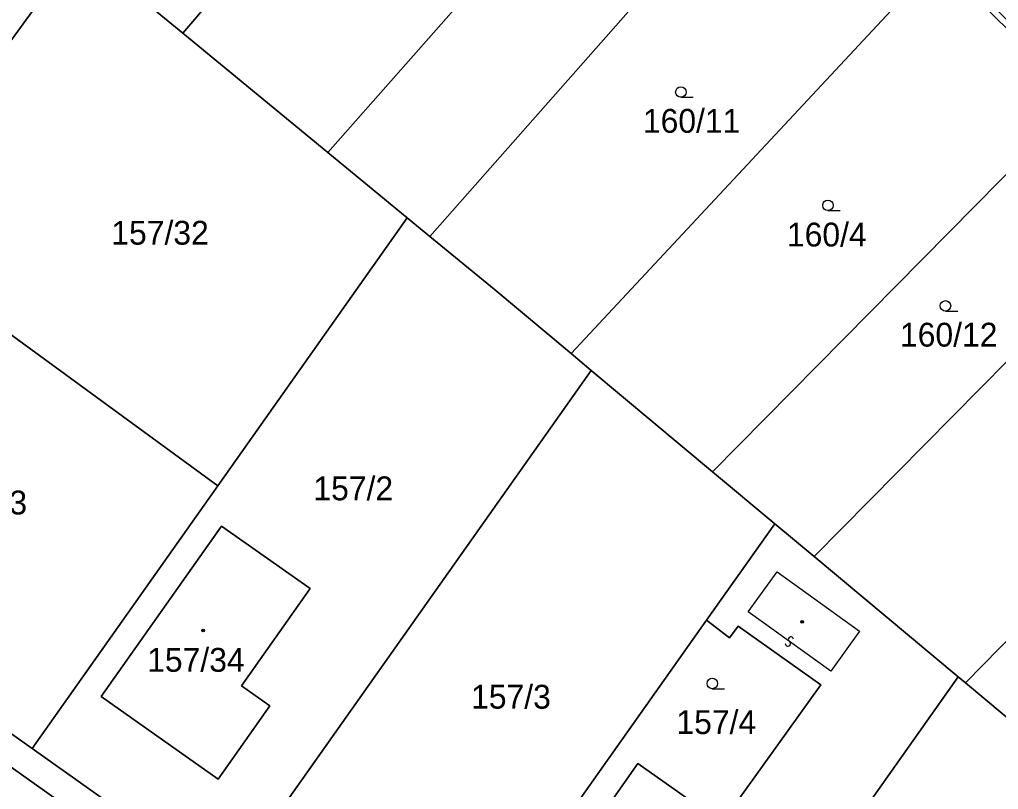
# Model space of a CAD drawing. Extents: x -598233 to -596890, y -1157848 to -1156431.
# Drawn here: x -597573.5 to -597503.6, y -1156750.1 to -1156695.2 of the extents above; entities that cross this region are included whole.
import ezdxf

# ---------------------------------------------------------------- set-up
doc = ezdxf.new("R2010")
doc.units = 0
for name, color, linetype in [('Level 1', 7, 'Continuous'), ('Level 13', 7, 'Continuous'), ('Level 3', 7, 'Continuous'), ('Level 4', 7, 'Continuous'), ('Level 5', 7, 'Continuous'), ('Level 60', 7, 'Continuous')]:
    doc.layers.add(name, color=color, linetype=linetype)

msp = doc.modelspace()

# ---------------------------------------------------------------- linework, layer by layer
at = {"layer": 'Level 1'}
for points in [[(-597536.11, -1156666.12), (-597561.82, -1156696.18)], [(-597551.47, -1156704.69), (-597525.44, -1156675.18)], [(-597518.38, -1156681.41), (-597544.19, -1156710.68)], [(-597581.43, -1156706.79), (-597569.25, -1156690.07)], [(-597561.82, -1156696.18), (-597569.25, -1156690.07)], [(-597534.12, -1156719.03), (-597507.98, -1156691)], [(-597507.98, -1156691), (-597497.83, -1156700.93)], [(-597561.82, -1156696.18), (-597551.47, -1156704.69)], [(-597497.83, -1156700.93), (-597524.04, -1156727.45)], [(-597551.47, -1156704.69), (-597545.81, -1156709.35)], [(-597491.13, -1156707.55), (-597516.78, -1156733.5)], [(-597559.31, -1156728.45), (-597545.81, -1156709.35)], [(-597545.81, -1156709.35), (-597544.19, -1156710.68)], [(-597544.19, -1156710.68), (-597539.61, -1156714.44), (-597534.12, -1156719.03)], [(-597580.71, -1156712.84), (-597559.31, -1156728.45)], [(-597534.12, -1156719.03), (-597532.68, -1156720.23)], [(-597558.7, -1156757.03), (-597532.68, -1156720.23)], [(-597532.68, -1156720.23), (-597524.04, -1156727.45)], [(-597505.99, -1156742.51), (-597485.23, -1156721.34)], [(-597524.04, -1156727.45), (-597519.59, -1156731.16)], [(-597572.57, -1156747.2), (-597559.31, -1156728.45)], [(-597524.46, -1156738.05), (-597519.59, -1156731.16)], [(-597519.59, -1156731.16), (-597516.78, -1156733.5)], [(-597594.45, -1156731.7), (-597572.57, -1156747.2)], [(-597567.65, -1156743.49), (-597559.05, -1156731.33), (-597552.74, -1156735.78), (-597557.64, -1156742.72), (-597555.6, -1156744.16), (-597559.29, -1156749.38), (-597567.65, -1156743.49)], [(-597599.77, -1156742.9), (-597600.57, -1156740.96), (-597600.8, -1156739.46), (-597600.56, -1156738.28), (-597599.95, -1156736.89), (-597596.72, -1156732.45), (-597565.86, -1156754.35), (-597571.07, -1156761.61), (-597571.96, -1156762.13), (-597573.18, -1156762.47)], [(-597516.78, -1156733.5), (-597506.5, -1156742.09)], [(-597544.83, -1156766.86), (-597524.46, -1156738.05)], [(-597531.26, -1156750.96), (-597529.36, -1156748.26), (-597523.37, -1156752.49), (-597516.31, -1156742.66), (-597522.2, -1156738.47), (-597522.83, -1156739.29), (-597524.46, -1156738.05)], [(-597530.97, -1156776.69), (-597506.5, -1156742.09)], [(-597506.5, -1156742.09), (-597505.99, -1156742.51)], [(-597505.99, -1156742.51), (-597495.39, -1156751.37)], [(-597572.57, -1156747.2), (-597558.7, -1156757.03)]]:
    msp.add_lwpolyline(points, dxfattribs=at)
at = {"layer": 'Level 13'}
for centre, start, end in [((-597518.442, -1156739.411), 1.51968, 234.10968), ((-597518.659, -1156739.709), 181.73413, 53.83213)]:
    msp.add_arc(centre, 0.184, start, end, dxfattribs=at)
at = {"layer": 'Level 3'}
msp.add_lwpolyline([(-597515.6, -1156741.68), (-597521.5, -1156737.45), (-597519.43, -1156734.59), (-597513.56, -1156738.83), (-597515.6, -1156741.68)], dxfattribs=at)
at = {"layer": 'Level 5'}
for p, q in [((-597526.29, -1156700.75), (-597525.415, -1156700.75)), ((-597515.8, -1156708.83), (-597514.925, -1156708.83)), ((-597507.42, -1156716), (-597506.545, -1156716)), ((-597524.05, -1156742.93), (-597523.175, -1156742.93))]:
    msp.add_line(p, q, dxfattribs=at)
for centre, radius in [((-597526.29, -1156700.375), 0.375), ((-597515.8, -1156708.455), 0.375), ((-597507.42, -1156715.625), 0.375), ((-597517.64, -1156738.16), 0.09), ((-597517.64, -1156738.16), 0.0521), ((-597560.37, -1156738.78), 0.09), ((-597560.37, -1156738.78), 0.0521), ((-597524.05, -1156742.555), 0.375)]:
    msp.add_circle(centre, radius, dxfattribs=at)
at = {"layer": 'Level 60'}
for points in [[(-597569.25, -1156690.07), (-597572.43, -1156687.46), (-597546.79, -1156657.12), (-597536.11, -1156666.12), (-597561.82, -1156696.18)], [(-597546.79, -1156657.12), (-597514.48, -1156683.99), (-597482.37, -1156715.49), (-597444.91, -1156752.24), (-597435.29, -1156763.7), (-597435.95, -1156764.37), (-597444.86, -1156754.03), (-597450.24, -1156748.22), (-597454.85, -1156743.48), (-597464.69, -1156733.73), (-597471.39, -1156727.1), (-597479.57, -1156719), (-597483.51, -1156723.02), (-597485.23, -1156721.34), (-597486.96, -1156719.64), (-597482.98, -1156715.62), (-597491.13, -1156707.55), (-597497.83, -1156700.93), (-597507.98, -1156691), (-597518.38, -1156681.41), (-597525.44, -1156675.18), (-597536.11, -1156666.12)], [(-597561.82, -1156696.18), (-597536.11, -1156666.12), (-597525.44, -1156675.18), (-597551.47, -1156704.69)], [(-597581.43, -1156706.79), (-597584.79, -1156704.34), (-597587.41, -1156707.95), (-597588.44, -1156707.21), (-597608.15, -1156692.81), (-597591.03, -1156672.17), (-597590.3, -1156672.77), (-597579.71, -1156681.47), (-597572.43, -1156687.46), (-597569.25, -1156690.07)], [(-597551.47, -1156704.69), (-597525.44, -1156675.18), (-597518.38, -1156681.41), (-597544.19, -1156710.68), (-597545.81, -1156709.35)], [(-597544.19, -1156710.68), (-597518.38, -1156681.41), (-597507.98, -1156691), (-597534.12, -1156719.03), (-597539.61, -1156714.44)], [(-597580.71, -1156712.84), (-597578.08, -1156709.23), (-597581.43, -1156706.79), (-597569.25, -1156690.07), (-597561.82, -1156696.18), (-597551.47, -1156704.69), (-597545.81, -1156709.35), (-597559.31, -1156728.45)], [(-597534.12, -1156719.03), (-597507.98, -1156691), (-597497.83, -1156700.93), (-597524.04, -1156727.45), (-597532.68, -1156720.23)], [(-597524.04, -1156727.45), (-597497.83, -1156700.93), (-597491.13, -1156707.55), (-597516.78, -1156733.5), (-597519.59, -1156731.16)], [(-597516.78, -1156733.5), (-597491.13, -1156707.55), (-597482.98, -1156715.62), (-597486.96, -1156719.64), (-597485.23, -1156721.34), (-597505.99, -1156742.51), (-597506.5, -1156742.09)], [(-597532.68, -1156720.23), (-597558.7, -1156757.03), (-597572.57, -1156747.2), (-597559.31, -1156728.45), (-597545.81, -1156709.35), (-597544.19, -1156710.68), (-597539.61, -1156714.44), (-597534.12, -1156719.03)], [(-597580.71, -1156712.84), (-597559.31, -1156728.45), (-597572.57, -1156747.2), (-597594.45, -1156731.7)], [(-597495.39, -1156751.37), (-597505.99, -1156742.51), (-597485.23, -1156721.34), (-597483.51, -1156723.02), (-597479.57, -1156719), (-597471.39, -1156727.1)], [(-597558.7, -1156757.03), (-597532.68, -1156720.23), (-597524.04, -1156727.45), (-597519.59, -1156731.16), (-597524.46, -1156738.05), (-597544.83, -1156766.86)], [(-597524.46, -1156738.05), (-597519.59, -1156731.16), (-597516.78, -1156733.5), (-597506.5, -1156742.09), (-597530.97, -1156776.69), (-597541.06, -1156769.53), (-597538.16, -1156765.41), (-597540.36, -1156763.88), (-597539.83, -1156763.09), (-597531.26, -1156750.96), (-597529.36, -1156748.26), (-597523.37, -1156752.49), (-597516.31, -1156742.66), (-597522.2, -1156738.47), (-597522.83, -1156739.29)], [(-597567.65, -1156743.49), (-597559.05, -1156731.33), (-597552.74, -1156735.78), (-597557.64, -1156742.72), (-597555.6, -1156744.16), (-597559.29, -1156749.38)], [(-597567.65, -1156743.49), (-597559.29, -1156749.38), (-597555.6, -1156744.16), (-597557.64, -1156742.72), (-597552.74, -1156735.78), (-597559.05, -1156731.33)], [(-597600.57, -1156740.96), (-597600.8, -1156739.46), (-597600.56, -1156738.28), (-597599.95, -1156736.89), (-597596.72, -1156732.45), (-597565.86, -1156754.35), (-597571.07, -1156761.61), (-597571.96, -1156762.13), (-597573.18, -1156762.47), (-597578.19, -1156758.79), (-597578.35, -1156757.81), (-597577.53, -1156756.65), (-597595.2, -1156743.57), (-597596.11, -1156744.72), (-597597.07, -1156744.89), (-597599.77, -1156742.9)], [(-597544.83, -1156766.86), (-597524.46, -1156738.05), (-597522.83, -1156739.29), (-597522.2, -1156738.47), (-597516.31, -1156742.66), (-597523.37, -1156752.49), (-597529.36, -1156748.26), (-597531.26, -1156750.96), (-597539.83, -1156763.09), (-597540.36, -1156763.88), (-597538.16, -1156765.41), (-597541.06, -1156769.53)], [(-597493.42, -1156753.02), (-597517.08, -1156786.51), (-597521.03, -1156783.72), (-597518.34, -1156779.93), (-597517.6, -1156780.44), (-597512.45, -1156773.12), (-597513.31, -1156772.52), (-597511.89, -1156770.52), (-597510.62, -1156771.4), (-597506.65, -1156765.98), (-597516.17, -1156759.24), (-597517.36, -1156760.85), (-597517.8, -1156760.56), (-597527.25, -1156773.63), (-597524.81, -1156775.35), (-597527.52, -1156779.13), (-597530.97, -1156776.69), (-597506.5, -1156742.09), (-597505.99, -1156742.51), (-597495.39, -1156751.37)]]:
    msp.add_lwpolyline(points, close=True, dxfattribs=at)
for points in [[(-597644.58, -1156692.49), (-597634.18, -1156702.41), (-597629.52, -1156706.86), (-597623.37, -1156711.22), (-597602.24, -1156726.18), (-597594.45, -1156731.7), (-597572.57, -1156747.2), (-597558.7, -1156757.03), (-597544.83, -1156766.86), (-597541.06, -1156769.53), (-597530.97, -1156776.69), (-597527.52, -1156779.13), (-597521.03, -1156783.72), (-597517.08, -1156786.51), (-597513.32, -1156789.18), (-597505.94, -1156794.41), (-597503.21, -1156796.34)], [(-597565.86, -1156754.35), (-597596.72, -1156732.45)]]:
    msp.add_lwpolyline(points, dxfattribs=at)

# ---------------------------------------------------------------- texts
at = {"layer": 'Level 4'}
for s, p in [('160/11', (-597529, -1156703.28)), ('157/32', (-597566.918, -1156711.26)), ('160/4', (-597518.726, -1156711.39)), ('160/12', (-597510.662, -1156718.53)), ('157/2', (-597552.503, -1156729.49)), ('157/33', (-597579.88, -1156730.5)), ('157/34', (-597564.36, -1156741.72)), ('157/3', (-597541.255, -1156744.35)), ('157/4', (-597526.608, -1156746.16))]:
    msp.add_text(s, height=1.7, dxfattribs=at).set_placement(p)

doc.saveas('drawing.dxf')
